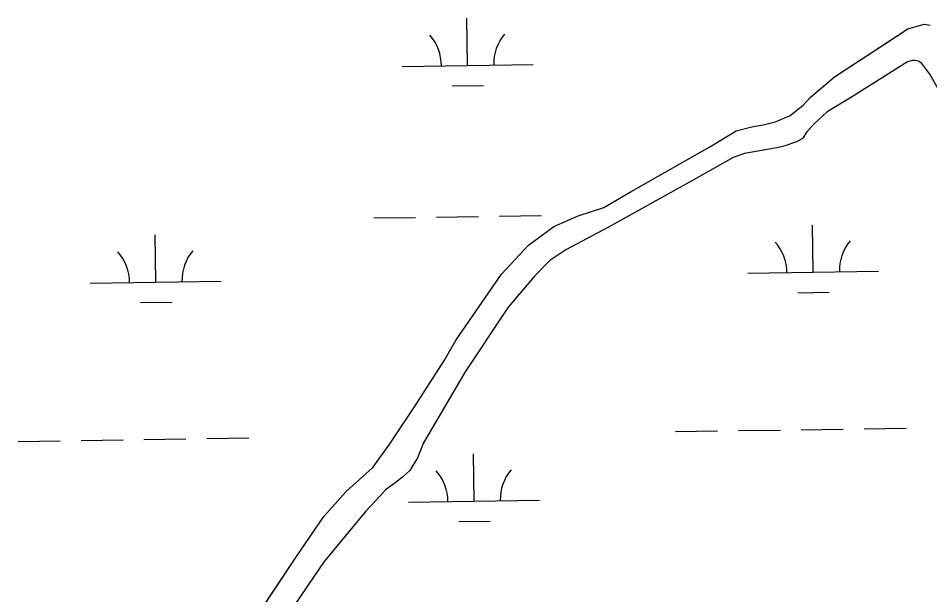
# Model space of a CAD drawing. Extents: x 3807117 to 3845308, y 337856 to 363736.
# Drawn here: x 3822073 to 3822769, y 345451 to 345891 of the extents above; entities that cross this region are included whole.
import ezdxf

# ---------------------------------------------------------------- set-up
doc = ezdxf.new("R2010")
doc.units = 0
doc.layers.add('V-TOPO-SHOR', color=7, linetype='Continuous')
doc.layers.add('V-WETL-SWMP', color=7, linetype='Continuous')

msp = doc.modelspace()

# ---------------------------------------------------------------- linework, layer by layer
at = {"layer": 'V-TOPO-SHOR'}
for points in [[(3822500.22, 345740.48), (3822519.86, 345747.02), (3822540.58, 345759.23), (3822600.67, 345793.29), (3822620.87, 345805.49), (3822632.75, 345808.49), (3822641.53, 345809.97), (3822650.83, 345812.47), (3822655.49, 345814.49), (3822661.7, 345817.02), (3822667.4, 345821.62), (3822672.07, 345825.19), (3822677.27, 345830.82), (3822695.96, 345846.65), (3822733.28, 345871.09), (3822751.94, 345883.32), (3822760.72, 345885.82), (3822764.34, 345886.82), (3822768.98, 345886.27)], [(3822776.26, 345835.3), (3822768.65, 345848.73), (3822762.55, 345857.01), (3822759.99, 345858.57), (3822757.42, 345859.11), (3822755.37, 345859.12), (3822751.76, 345858.13), (3822708.86, 345831.22)], [(3822708.86, 345831.22), (3822690.26, 345820.06), (3822680.41, 345810.88), (3822674.71, 345804.76), (3822671.58, 345799.64), (3822666.93, 345797.1), (3822663.84, 345796.1), (3822658.16, 345794.09), (3822651.98, 345792.6), (3822627.26, 345788.17), (3822618.5, 345785.16), (3822586.98, 345767.41), (3822523.45, 345731.93), (3822490.91, 345714.71), (3822478.5, 345706.59), (3822467.1, 345694.85), (3822446.85, 345670.84), (3822414.04, 345621.42), (3822382.23, 345567.17), (3822377.51, 345555.9), (3822371.77, 345546.17), (3822366.08, 345541.08), (3822360.38, 345536.49), (3822353.14, 345531.41), (3822348.99, 345526.82), (3822338.1, 345515.08), (3822306.42, 345476.77), (3822264.92, 345415.91)], [(3822118.37, 345253.79), (3822134.47, 345268.61), (3822144.36, 345279.87), (3822147.51, 345287.06), (3822150.14, 345293.23), (3822173.1, 345327.58), (3822205.9, 345367.53), (3822224.65, 345390.06), (3822247.61, 345423.91), (3822284.66, 345479.8), (3822306.06, 345511.08), (3822323.22, 345530.02), (3822343.48, 345548.41), (3822355.99, 345565.84), (3822375.83, 345595.58), (3822398.28, 345630.46), (3822407.17, 345645.85), (3822441.6, 345696.1), (3822462.4, 345718.1), (3822481.59, 345732.38), (3822500.22, 345740.48)]]:
    msp.add_lwpolyline(points, dxfattribs=at)
at = {"layer": 'V-WETL-SWMP'}
for p, q in [((3822415.79, 345855.46), (3822415.25, 345891.46)), ((3822751.94, 345883.32), (3822760.73, 345885.82)), ((3822760.73, 345885.82), (3822764.34, 345886.82)), ((3822764.34, 345886.82), (3822768.98, 345886.27)), ((3822695.96, 345846.65), (3822751.94, 345883.32)), ((3822365.8, 345854.71), (3822465.78, 345856.21)), ((3822751.76, 345858.13), (3822708.86, 345831.22)), ((3822755.37, 345859.13), (3822751.76, 345858.13)), ((3822757.42, 345859.11), (3822755.37, 345859.13)), ((3822759.99, 345858.57), (3822757.42, 345859.11)), ((3822762.55, 345857.01), (3822759.99, 345858.57)), ((3822768.65, 345848.73), (3822762.55, 345857.01)), ((3822776.26, 345835.3), (3822768.65, 345848.73)), ((3822677.27, 345830.82), (3822695.96, 345846.65)), ((3822404.02, 345839.85), (3822428.02, 345840.21)), ((3822672.07, 345825.19), (3822677.27, 345830.82)), ((3822708.86, 345831.22), (3822690.26, 345820.06)), ((3822661.7, 345817.02), (3822667.4, 345821.62)), ((3822667.4, 345821.62), (3822672.07, 345825.19)), ((3822650.83, 345812.47), (3822655.49, 345814.5)), ((3822655.49, 345814.5), (3822661.7, 345817.02)), ((3822690.26, 345820.06), (3822680.41, 345810.88)), ((3822620.87, 345805.5), (3822632.76, 345808.49)), ((3822632.76, 345808.49), (3822641.53, 345809.97)), ((3822641.53, 345809.97), (3822650.83, 345812.47)), ((3822680.41, 345810.88), (3822674.71, 345804.76)), ((3822600.67, 345793.29), (3822620.87, 345805.5)), ((3822674.71, 345804.76), (3822671.58, 345799.64)), ((3822540.59, 345759.23), (3822600.67, 345793.29)), ((3822658.17, 345794.09), (3822651.98, 345792.6)), ((3822663.84, 345796.1), (3822658.17, 345794.09)), ((3822666.93, 345797.11), (3822663.84, 345796.1)), ((3822671.58, 345799.64), (3822666.93, 345797.11)), ((3822627.26, 345788.17), (3822618.5, 345785.16)), ((3822651.98, 345792.6), (3822627.26, 345788.17)), ((3822618.5, 345785.16), (3822586.99, 345767.41)), ((3822586.99, 345767.41), (3822523.45, 345731.93)), ((3822519.86, 345747.02), (3822540.59, 345759.23)), ((3822500.22, 345740.48), (3822519.86, 345747.02)), ((3822344.12, 345738.94), (3822376.12, 345739.42)), ((3822392.11, 345739.66), (3822424.11, 345740.14)), ((3822440.11, 345740.38), (3822472.11, 345740.86)), ((3822481.59, 345732.38), (3822500.22, 345740.48)), ((3822462.4, 345718.1), (3822481.59, 345732.38)), ((3822523.45, 345731.93), (3822490.91, 345714.71)), ((3822679.62, 345697.53), (3822679.08, 345733.53)), ((3822177.77, 345690.01), (3822177.23, 345726.01)), ((3822441.6, 345696.1), (3822462.4, 345718.1)), ((3822490.91, 345714.71), (3822478.51, 345706.58)), ((3822478.51, 345706.58), (3822467.1, 345694.85)), ((3822407.17, 345645.85), (3822441.6, 345696.1)), ((3822629.63, 345696.78), (3822729.62, 345698.28)), ((3822127.78, 345689.26), (3822227.76, 345690.76)), ((3822467.1, 345694.85), (3822446.85, 345670.84)), ((3822667.85, 345681.92), (3822691.85, 345682.28)), ((3822166, 345674.4), (3822190, 345674.76)), ((3822446.85, 345670.84), (3822414.04, 345621.42)), ((3822398.28, 345630.46), (3822407.17, 345645.85)), ((3822375.83, 345595.58), (3822398.28, 345630.46)), ((3822414.04, 345621.42), (3822382.23, 345567.17)), ((3822355.99, 345565.84), (3822375.83, 345595.58)), ((3822670.58, 345577.31), (3822702.57, 345577.79)), ((3822718.57, 345578.03), (3822750.57, 345578.51)), ((3822216.72, 345570.51), (3822248.72, 345570.99)), ((3822574.59, 345575.87), (3822606.59, 345576.35)), ((3822622.58, 345576.59), (3822654.58, 345577.07)), ((3822072.74, 345568.36), (3822104.73, 345568.83)), ((3822120.73, 345569.07), (3822152.73, 345569.55)), ((3822168.73, 345569.79), (3822200.72, 345570.27)), ((3822343.48, 345548.41), (3822355.99, 345565.84)), ((3822382.23, 345567.17), (3822377.51, 345555.9)), ((3822420.77, 345522.82), (3822420.24, 345558.82)), ((3822377.51, 345555.9), (3822371.78, 345546.17)), ((3822323.22, 345530.02), (3822343.48, 345548.41)), ((3822371.78, 345546.17), (3822366.08, 345541.08)), ((3822360.38, 345536.49), (3822353.15, 345531.41)), ((3822366.08, 345541.08), (3822360.38, 345536.49)), ((3822306.06, 345511.08), (3822323.22, 345530.02)), ((3822353.15, 345531.41), (3822348.99, 345526.82)), ((3822348.99, 345526.82), (3822338.1, 345515.08)), ((3822370.78, 345522.07), (3822470.77, 345523.57)), ((3822338.1, 345515.08), (3822306.42, 345476.77)), ((3822284.67, 345479.8), (3822306.06, 345511.08)), ((3822409.01, 345507.21), (3822433, 345507.57)), ((3822247.61, 345423.91), (3822284.67, 345479.8)), ((3822306.42, 345476.77), (3822264.92, 345415.91))]:
    msp.add_line(p, q, dxfattribs=at)
for centre, start, end in [((3822360.55, 345855.11), 0.08653, 41.63019), ((3822471.02, 345856.76), 140.08653, 181.63019), ((3822624.38, 345697.18), 0.08653, 41.63019), ((3822734.85, 345698.83), 140.08653, 181.63019), ((3822122.53, 345689.66), 0.08653, 41.63019), ((3822233, 345691.32), 140.08653, 181.63019), ((3822365.53, 345522.47), 0.08653, 41.63019), ((3822476, 345524.12), 140.08653, 181.63019)]:
    msp.add_arc(centre, 35.25, start, end, dxfattribs=at)

doc.saveas('drawing.dxf')
